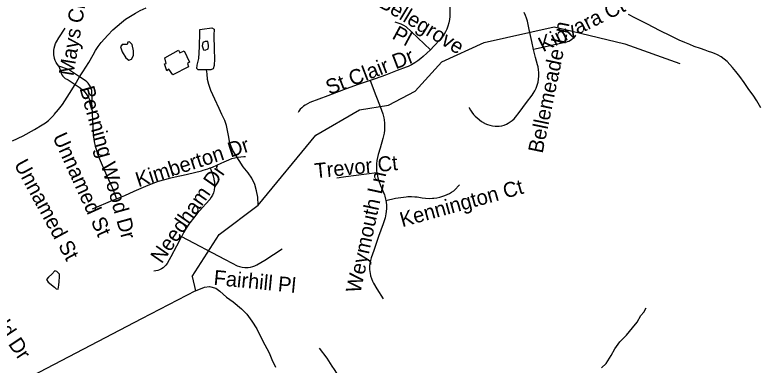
# Model space of a CAD drawing. Extents: x 1383679 to 1536984, y 460658 to 651027.
# Drawn here: x 1470144 to 1474850, y 501072 to 503296 of the extents above; entities that cross this region are included whole.
import ezdxf

# ---------------------------------------------------------------- set-up
doc = ezdxf.new("R2010")
doc.units = 0
for name, color, linetype in [('Exist Cultural Warehouse Building Footprint', 7, 'Continuous'), ('Exist Hydrographic Creek Single Shore', 7, 'Continuous'), ('Exist Hydrographic Misc Water Feature', 7, 'Continuous'), ('Exist Road Non-System Type 51', 7, 'Continuous'), ('Exist Road Non-System Type 51 Label', 7, 'Continuous')]:
    doc.layers.add(name, color=color, linetype=linetype)

msp = doc.modelspace()

# ---------------------------------------------------------------- linework, layer by layer
at = {"layer": 'Exist Cultural Warehouse Building Footprint'}
msp.add_lwpolyline([(1471095.1, 503022.5), (1471180.4, 503072.1), (1471190.6, 503055.6), (1471217.9, 503067.2), (1471250.3, 502996), (1471238.4, 502987.8), (1471245.2, 502966.3), (1471146.3, 502915), (1471120.7, 502951.4), (1471107, 502941.4), (1471091.7, 502984.5), (1471103.6, 502987.8), (1471095.1, 503022.5)], dxfattribs=at)
at = {"layer": 'Exist Hydrographic Creek Single Shore'}
for points in [[(1471268.3, 501635.1), (1471439.4, 501900.8), (1471686.5, 502088.1), (1472051.3, 502531.8), (1472329.3, 502693.6), (1472513.3, 502722.8), (1472681.4, 502811.2), (1472851.3, 502998.2), (1473120.3, 503120.8), (1473564.3, 503220.2), (1474012.4, 503112.7), (1474360.3, 502987.6)], [(1471268.3, 501635.1), (1471288.4, 501543.9), (1470946.3, 501365.9), (1470017.8, 500882.9)]]:
    msp.add_lwpolyline(points, dxfattribs=at)
at = {"layer": 'Exist Hydrographic Misc Water Feature'}
for points in [[(1471358.1, 502946.5), (1471306, 502947.5), (1471298.1, 502954.3), (1471300.5, 502975.5), (1471309.4, 503018), (1471314.7, 503093.4), (1471316.5, 503185.3), (1471316.7, 503203.3), (1471330.8, 503205.6), (1471392.8, 503212.5), (1471406.8, 503204), (1471406.1, 503166.3), (1471406.5, 503076), (1471409.4, 503016), (1471406.6, 502974.3), (1471400.2, 502953.9), (1471386.1, 502945.9), (1471358.1, 502946.5)], [(1470856.8, 503108.4), (1470824.8, 503108.2), (1470814.5, 503092.8), (1470823.9, 503060.6), (1470847.2, 503022.4), (1470867, 503008.1), (1470883.1, 503013.5), (1470895.5, 503037.1), (1470896.1, 503067.4), (1470886.8, 503107.8), (1470871.1, 503123.7), (1470861, 503122.3), (1470856.8, 503108.4)], [(1471370.9, 503103), (1471367.4, 503126.8), (1471351.4, 503127.2), (1471335.2, 503119.3), (1471330.8, 503099.7), (1471340.4, 503073.2), (1471350.4, 503071.4), (1471368.4, 503080.9), (1471370.7, 503092.3), (1471370.9, 503103)], [(1471686.5, 502088.1), (1471683.5, 502138.2), (1471676.1, 502178.6), (1471665, 502219), (1471645.7, 502259.6), (1471622.2, 502293.7), (1471590.9, 502330.4), (1471565.6, 502371.2), (1471526.7, 502435.1), (1471507.6, 502481.5), (1471498.6, 502530.1), (1471485.6, 502594.3), (1471474.2, 502624.9), (1471456.9, 502663), (1471439.6, 502701.1), (1471412.7, 502761.6), (1471385.7, 502816.3), (1471374.4, 502854.2), (1471365, 502886.4), (1471363.6, 502920.9), (1471358.1, 502946.5)], [(1470377.9, 501650), (1470357.5, 501630.7), (1470345.2, 501617), (1470355, 501598.8), (1470394.5, 501567.6), (1470406.2, 501557.5), (1470418.2, 501555.6), (1470422.6, 501579.3), (1470425.1, 501603.1), (1470427.7, 501633.4), (1470425.9, 501649), (1470410.3, 501667.4), (1470396.3, 501670.1), (1470377.9, 501650)], [(1471288.4, 501543.9), (1471346.8, 501568.1), (1471378.9, 501571.6), (1471418.8, 501560.9), (1471442.5, 501542.4), (1471485.7, 501503.8), (1471527.3, 501473.4), (1471580.5, 501430.5), (1471613.9, 501395.4), (1471647, 501351.2), (1471678.2, 501302.2), (1471714.8, 501229.2), (1471755.4, 501150.4), (1471772.7, 501108.2), (1471795.9, 501060.1)], [(1473862.6, 501054.7), (1473893.2, 501083.6), (1473924.1, 501133), (1473948.8, 501176.8), (1473979.7, 501220.5), (1474022.5, 501263.1), (1474059.3, 501309.2), (1474090, 501344.7), (1474112.9, 501387.7), (1474131.2, 501409.5), (1474145.8, 501437.1)]]:
    msp.add_lwpolyline(points, dxfattribs=at)
at = {"layer": 'Exist Road Non-System Type 51'}
msp.add_line((1470525.4, 502854.4), (1470554.6, 502902.4), dxfattribs=at)
for points in [[(1472903, 503548.2), (1472902.7, 503461.4), (1472902.3, 503385.4), (1472902.2, 503306.2), (1472901.7, 503286), (1472899.5, 503265.4), (1472895.7, 503245.4), (1472895.4, 503244.3), (1472890, 503224.8), (1472882.8, 503205.6), (1472874.1, 503187.1), (1472864, 503169.5), (1472859.5, 503162.4), (1472840.6, 503138.4), (1472800, 503096.5), (1472779.2, 503073.7), (1472778.3, 503072.8)], [(1470554.6, 502902.4), (1470573.7, 502933.7), (1470612.1, 502994.1), (1470639.4, 503042.7), (1470655.5, 503069.6), (1470672.8, 503095.7), (1470690.6, 503119.7), (1470732.9, 503166.2), (1470765.1, 503200.1), (1470791.7, 503224.4), (1470819.4, 503247.5), (1470846.1, 503267.9), (1470877.1, 503288.1), (1470908.9, 503307), (1470938.2, 503322.8), (1470975.9, 503340.6)], [(1473432.6, 503076.5), (1473421.1, 503125.7), (1473404.8, 503203.7), (1473393.3, 503255), (1473388.1, 503273.8), (1473381.4, 503292.1), (1473373.2, 503309.8)], [(1474872.9, 502706.2), (1474848.1, 502750.1), (1474824.3, 502785.6), (1474798.7, 502822.5), (1474767.3, 502866.5), (1474740.4, 502903.6), (1474715.2, 502935.3), (1474693.5, 502961.4), (1474660.5, 502998.7), (1474641.4, 503015.1), (1474621.5, 503028.7), (1474599.5, 503041.3), (1474579, 503051.5), (1474562.3, 503057.7), (1474542.6, 503064), (1474521.6, 503071.6), (1474491.6, 503081.2), (1474451.2, 503095.7), (1474423.4, 503107.1), (1474392.5, 503119.6), (1474356.4, 503136), (1474300.7, 503163.2), (1474236.5, 503195), (1474150.8, 503237.8), (1474075, 503276.2), (1474034.1, 503298.9)], [(1470422.6, 502969.8), (1470413.8, 502980.9), (1470406.4, 502992.9), (1470400.3, 503005.6), (1470395.7, 503019), (1470392.6, 503032.8), (1470391.7, 503038.8), (1470390.7, 503054.2), (1470391.2, 503069.6), (1470393.4, 503084.8), (1470397, 503099.8), (1470402.2, 503114.3), (1470407, 503124.6), (1470422.7, 503149.7), (1470463.7, 503211.9)], [(1472553.5, 503251.2), (1472572.3, 503245.8), (1472590.6, 503238.9), (1472608.3, 503230.5), (1472623.7, 503221.7), (1472659.6, 503187.8), (1472778.3, 503072.8)], [(1473698.7, 503166.4), (1473692.4, 503156.5), (1473684.9, 503147.5), (1473676.2, 503139.6), (1473666.6, 503132.9), (1473656.1, 503127.6), (1473645, 503123.7), (1473640.9, 503122.7), (1473575.5, 503107), (1473432.6, 503076.5)], [(1472778.3, 503072.8), (1472756.9, 503051.6), (1472733.4, 503030.7), (1472718.5, 503018.4), (1472699.6, 503004), (1472679.5, 502990.7), (1472658.6, 502978.9), (1472637, 502968.6), (1472625.8, 502963.9), (1472567.8, 502941.7), (1472493.2, 502913.5), (1472428.8, 502889.5), (1472397.3, 502879.2)], [(1473024.9, 502707.1), (1473025.4, 502706.1), (1473032.7, 502691.3), (1473041.5, 502677.3), (1473051.5, 502664.2), (1473062.7, 502652.2), (1473075.1, 502641.2), (1473102.1, 502619.9), (1473121, 502609), (1473124.7, 502607), (1473139.8, 502600.1), (1473155.6, 502594.7), (1473172, 502590.9), (1473188.6, 502588.8), (1473199.4, 502588.5), (1473215.2, 502589.5), (1473230.9, 502592.3), (1473246.2, 502596.6), (1473260.7, 502602.5), (1473272.1, 502607.8), (1473285.4, 502615.8), (1473297.8, 502625.1), (1473309.1, 502635.8), (1473319, 502647.4), (1473340.4, 502675.8), (1473388.6, 502739.2), (1473422.8, 502785.8), (1473430.3, 502796.6), (1473440.2, 502813.3), (1473448.7, 502830.9), (1473455.6, 502849.1), (1473455.9, 502850), (1473460.9, 502868.4), (1473464.3, 502887.3), (1473466.1, 502906.5), (1473466.3, 502925.5), (1473466.2, 502929.4), (1473464.6, 502947.5), (1473461.5, 502965.3), (1473458.3, 502978), (1473444.6, 503024.9), (1473432.6, 503076.5)], [(1470554.6, 502902.4), (1470502.6, 502936.3), (1470483.8, 502948), (1470422.6, 502969.8)], [(1470422.6, 502969.8), (1470435, 502934.9), (1470437.8, 502925.6), (1470442.2, 502916), (1470448.1, 502907.2), (1470455.1, 502899.3), (1470463.3, 502892.5), (1470472.4, 502887.1), (1470482.2, 502883), (1470525.4, 502854.4)], [(1470631.2, 502719.6), (1470634.3, 502765.2), (1470631.2, 502815), (1470627.9, 502826.3), (1470622.8, 502838.7), (1470616.3, 502850.5), (1470608.4, 502861.3), (1470599.3, 502871.2), (1470589.1, 502880), (1470554.6, 502902.4)], [(1472397.3, 502879.2), (1472313.4, 502851.6), (1472226.6, 502819.7), (1472127.4, 502782.8), (1472014.4, 502739.3), (1471984.6, 502723.3), (1471973.1, 502715.5), (1471962.6, 502706.4), (1471953.1, 502696.2), (1471944.9, 502685), (1471939.4, 502675.5)], [(1472397.3, 502879.2), (1472432.8, 502783.8), (1472459, 502715.1), (1472468.5, 502690.9), (1472476.3, 502666.7), (1472482.8, 502641.9), (1472485.5, 502628.7), (1472487.6, 502607.5), (1472488.2, 502585.9), (1472487.3, 502564.4), (1472485.2, 502545.8), (1472477.6, 502510.6), (1472460, 502449.9), (1472448.1, 502410.1), (1472442.7, 502390.7), (1472439, 502370.6), (1472436.8, 502350.2), (1472436.3, 502330), (1472436.4, 502327.3), (1472437.7, 502305.5), (1472439.5, 502292.7)], [(1470129.3, 502495.9), (1470195.4, 502528.4), (1470269, 502567.8), (1470317.5, 502596.7), (1470337.4, 502610.7), (1470356.3, 502625.9), (1470374.2, 502642.3), (1470391, 502659.9), (1470393.8, 502663.1), (1470421.1, 502694.9), (1470446.3, 502726.4), (1470489.5, 502795.7), (1470525.4, 502854.4)], [(1470525.4, 502854.4), (1470552.3, 502836.6), (1470580.1, 502812.6), (1470589.2, 502802.1), (1470600.3, 502787.2), (1470610.2, 502771.3), (1470618.6, 502754.7), (1470625.7, 502737.4), (1470631.2, 502719.6)], [(1470631.2, 502719.6), (1470634.9, 502658.9), (1470636, 502634.1), (1470638.2, 502579.5), (1470639.6, 502551.4), (1470642.6, 502521.5), (1470647.1, 502491.8), (1470653.2, 502462.5), (1470658.2, 502444.2), (1470667.6, 502414.5), (1470678.4, 502385.4), (1470690.8, 502356.5), (1470725.2, 502278), (1470759.7, 502200.4), (1470788.9, 502128.6)], [(1471382.9, 502324), (1471396.3, 502328.9), (1471424.9, 502340.8), (1471452.9, 502354.1), (1471470, 502363.2), (1471500.7, 502376.2), (1471519, 502383.4), (1471537.9, 502389), (1471557.1, 502393.1), (1471576.6, 502395.7), (1471596.3, 502396.7), (1471605.8, 502396.6)], [(1470788.9, 502128.6), (1470840.2, 502149.9), (1470899.8, 502176.2), (1470928.9, 502189.6), (1470974.8, 502209.4), (1471021.3, 502227.7), (1471054.6, 502239.4), (1471093.7, 502251.6), (1471133.2, 502262.2), (1471159.2, 502268), (1471229.7, 502282.4), (1471237.9, 502284.2), (1471282.6, 502294.7), (1471327, 502306.7), (1471337.5, 502309.5), (1471367.1, 502318.4), (1471382.9, 502324)], [(1471382.9, 502324), (1471400.3, 502274.1), (1471405.4, 502254.8), (1471406.3, 502251.1), (1471409.2, 502235.2), (1471410.4, 502218.7), (1471409.8, 502202.2), (1471407.6, 502186.1), (1471406.8, 502182.4), (1471402.5, 502167.2), (1471396.6, 502152.3), (1471389, 502138.1), (1471379.9, 502124.7), (1471355.2, 502096.4), (1471317.4, 502053.7), (1471300.2, 502034.4), (1471276.5, 502005.9), (1471254, 501976.4), (1471247.1, 501966.9), (1471230.7, 501942.4), (1471215.6, 501917.1), (1471201.6, 501890.8), (1471200.2, 501888.1)], [(1472439.5, 502292.7), (1472242.9, 502266.9), (1472185, 502258.6)], [(1472439.5, 502292.7), (1472440.8, 502283.6), (1472445.4, 502262.1), (1472451.3, 502242), (1472462.8, 502212.7), (1472475.6, 502182.9), (1472486.7, 502152.8), (1472489.1, 502145.7), (1472494, 502126.5), (1472495.4, 502118.5)], [(1472495.4, 502118.5), (1472557.3, 502131.5), (1472590.8, 502137.2), (1472624.5, 502141.3), (1472635.5, 502142.3), (1472657.7, 502142.8), (1472680, 502141.8), (1472694.1, 502140.3), (1472727, 502135.1), (1472748.2, 502132.3), (1472769.7, 502131.1), (1472791.2, 502131.5), (1472800.6, 502132.2), (1472820, 502134.9), (1472839.3, 502139.2), (1472858.1, 502145.1), (1472870, 502149.8), (1472899.6, 502161.7), (1472913.4, 502169.8), (1472926.3, 502179.3), (1472931.3, 502183.5), (1472962.8, 502216.8)], [(1470636.3, 502063.7), (1470765.7, 502118.9), (1470788.9, 502128.6)], [(1472495.4, 502118.5), (1472497.4, 502107), (1472499.4, 502087.3), (1472499.8, 502067.5), (1472498.8, 502047.6), (1472496.9, 502032.3), (1472492.1, 502007.9), (1472479.4, 501969.3), (1472450.5, 501889.9), (1472419, 501800.5), (1472402.8, 501754.3), (1472397.9, 501736.9), (1472394.6, 501718.9), (1472392.9, 501700.7), (1472393, 501682.4), (1472394.7, 501664.4), (1472396.1, 501655.9), (1472399.3, 501638.9), (1472404.2, 501621.9), (1472410.7, 501605.4), (1472417.3, 501592.2), (1472438.3, 501557.3), (1472479, 501492.9)], [(1471200.2, 501888.1), (1471168.2, 501827.5), (1471132.4, 501760.1), (1471122.4, 501741.9), (1471108.5, 501718.2), (1471101.2, 501707.8), (1471092.8, 501698.4), (1471083.2, 501690.1), (1471072.7, 501683.1), (1471061.4, 501677.5), (1471049.4, 501673.2), (1471037.1, 501670.6), (1471025.6, 501669.5)], [(1471200.2, 501888.1), (1471472, 501745.8), (1471521.7, 501719.3), (1471553.2, 501703.2), (1471569.1, 501698.3), (1471585.4, 501694.9), (1471602, 501693.1), (1471618.6, 501692.9), (1471623, 501693.1), (1471637.8, 501695.1), (1471652.3, 501698.6), (1471666.3, 501703.7), (1471678.3, 501709.4), (1471727.7, 501739.7), (1471838.6, 501810.1)], [(1472283.7, 500458.8), (1472344.6, 500525.4), (1472427.1, 500617.4), (1472437.4, 500631.4), (1472442.7, 500650.4), (1472442, 500685.8), (1472436.4, 500751.2), (1472430.8, 500784.7), (1472425.8, 500797.9), (1472421.4, 500805), (1472414.2, 500811.5), (1472406.5, 500817.1), (1472394.2, 500822.1), (1472380.5, 500826.4), (1472343.8, 500835.1), (1472325.9, 500841.6), (1472308.6, 500848.9), (1472297.2, 500857.2), (1472285.6, 500869), (1472263.6, 500898.2), (1472170.8, 501044.3), (1472156.3, 501066), (1472123.2, 501117.7), (1472075.1, 501181.2)]]:
    msp.add_lwpolyline(points, dxfattribs=at)

# ---------------------------------------------------------------- texts
at = {"layer": 'Exist Road Non-System Type 51 Label'}
for s, rotation, p in [('Mays Chapel Ln', 80.5357, (1470514.6, 502903.7)), ('Bellegrove', 328.7694, (1472441.3, 503352.9)), ('Kinvara Ct', 26.5189, (1473492.7, 503057.7)), ('Pl', 331.6998, (1472529, 503147.8)), ('Bellemeade Ln', 78.2832, (1473489.6, 502412.9)), ('St Clair Dr', 21.162, (1472137.3, 502786.4)), ('Benning Wood Dr', 285.5954, (1470553.2, 502829.5)), ('Unnamed St', 294.4441, (1470380.8, 502521.3)), ('Kimberton Dr', 17.8871, (1470926.9, 502201.2)), ('Unnamed St', 298.4957, (1470135.9, 502347.4)), ('Trevor Ct', 5.7114, (1472048.1, 502258.4)), ('Needham Dr', 55.1978, (1471074.5, 501711.5)), ('Weymouth Ln', 77.7737, (1472333.9, 501524.8)), ('Kennington Ct', 15.5264, (1472600, 501947.9)), ('Huntfield Dr', 303.6903, (1469800.7, 501653.8)), ('Fairhill Pl', 354.3953, (1471401.2, 501582.6))]:
    msp.add_text(s, height=95, rotation=rotation, dxfattribs=at).set_placement(p)

doc.saveas('drawing.dxf')
